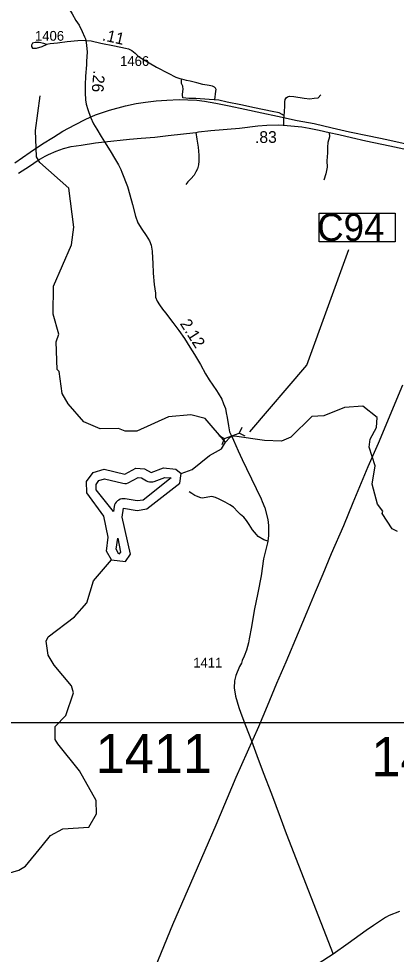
# Model space of a CAD drawing. Extents: x 2290615 to 2522933, y 819489 to 1012715.
# Drawn here: x 2336937 to 2341764, y 980366 to 992330 of the extents above; entities that cross this region are included whole.
import ezdxf

# ---------------------------------------------------------------- set-up
doc = ezdxf.new("R2010")
doc.units = 0
for name, color, linetype in [('Exist Hydrographic Buffer Line', 7, 'Continuous'), ('Exist Hydrographic Creek Single Shore', 7, 'Continuous'), ('Exist Hydrographic Lake Shore', 7, 'Continuous'), ('Exist Hydrographic Misc Water Feature', 7, 'Continuous'), ('Exist Railroad Mainline', 7, 'Continuous'), ('Exist Road Non-System Type 51', 7, 'Continuous'), ('Exist Road Primary US Attributed', 7, 'Continuous'), ('Exist Road Primary US Mileage Hundredths English Label', 7, 'Continuous'), ('Exist Road Secondary Mileage Hundredths English Label', 7, 'Continuous'), ('Exist Road Secondary Structure Culvert CELL', 7, 'Continuous'), ('Exist Road Secondary Structure Culvert Number Label', 7, 'Continuous'), ('Exist Road Secondary Type 51 Attributed', 7, 'Continuous'), ('Exist Road Secondary Type 51 Number Label', 7, 'Continuous'), ('Exist Utilities Electrical Transmission Line', 7, 'Continuous'), ('Map Preparation Inset Cut Line', 7, 'Continuous')]:
    doc.layers.add(name, color=color, linetype=linetype)

msp = doc.modelspace()

# ---------------------------------------------------------------- linework, layer by layer
at = {"layer": 'Exist Hydrographic Buffer Line'}
for points in [[(2338149, 986027), (2337927, 986306), (2337926, 986372), (2337962, 986423), (2338033, 986445), (2338267, 986389), (2338295, 986385), (2338316, 986387), (2338336, 986393), (2338463, 986461), (2338508, 986457), (2338569, 986422), (2338588, 986413), (2338609, 986407), (2338629, 986406), (2338650, 986407), (2338670, 986413), (2338803, 986465), (2338885, 986457), (2338528, 986175), (2338452, 986164), (2338296, 986190), (2338255, 986189), (2338235, 986184), (2338216, 986175), (2338199, 986163), (2338184, 986148), (2338172, 986131), (2338163, 986112), (2338158, 986092), (2338149, 986027)], [(2338218, 985481), (2338182, 985548), (2338203, 985688), (2338237, 985507), (2338218, 985481)]]:
    msp.add_lwpolyline(points, dxfattribs=at)
at = {"layer": 'Exist Hydrographic Creek Single Shore'}
for points in [[(2341778, 985772), (2341711, 985806), (2341584, 986004), (2341592, 986031), (2341524, 986120), (2341455, 986376), (2341493, 986611), (2341416, 986851), (2341431, 986953), (2341512, 987104), (2341519, 987229), (2341334, 987376), (2341101, 987356), (2340836, 987253), (2340686, 987244), (2340414, 986980), (2340298, 986929), (2340081, 986937), (2339697, 986990), (2339662, 986988), (2339634, 986974), (2339582, 986915)], [(2339012, 986515), (2339153, 986567), (2339376, 986744), (2339528, 986830), (2339582, 986915)], [(2336558, 981329), (2336940, 981440), (2337023, 981493), (2337236, 981751), (2337343, 981887), (2337500, 981972), (2337833, 981992), (2337931, 982161), (2337929, 982334), (2337716, 982710), (2337437, 983056), (2337403, 983114), (2337401, 983278), (2337541, 983421), (2337637, 983708), (2337611, 983798), (2337392, 984062), (2337315, 984193), (2337288, 984370), (2337312, 984426), (2337651, 984683), (2337807, 984860), (2337895, 985143), (2338125, 985412)]]:
    msp.add_lwpolyline(points, dxfattribs=at)
at = {"layer": 'Exist Hydrographic Lake Shore'}
for points in [[(2338125, 985412), (2338057, 985521), (2338080, 985702), (2338027, 985969), (2337807, 986265), (2337805, 986410), (2337887, 986525), (2338028, 986570), (2338295, 986505), (2338436, 986583), (2338545, 986575), (2338629, 986526), (2338786, 986588), (2338944, 986571), (2339012, 986515)], [(2338125, 985412), (2338300, 985389), (2338366, 985481), (2338260, 985956), (2338276, 986071), (2338451, 986042), (2338576, 986061), (2338997, 986390), (2339012, 986515)]]:
    msp.add_lwpolyline(points, dxfattribs=at)
at = {"layer": 'Exist Hydrographic Misc Water Feature'}
msp.add_lwpolyline([(2339582, 986915), (2339320, 987217), (2339136, 987265), (2338853, 987237), (2338447, 987057), (2338297, 987057), (2338213, 987090), (2337980, 987086), (2337771, 987173), (2337568, 987404), (2337491, 987539), (2337455, 987820), (2337430, 987845), (2337417, 988196), (2337449, 988296), (2337379, 988552), (2337383, 988910), (2337610, 989438), (2337641, 989663), (2337577, 990162), (2337206, 990492), (2337163, 990565), (2337151, 990900), (2337213, 991342)], dxfattribs=at)
at = {"layer": 'Exist Railroad Mainline'}
msp.add_lwpolyline([(2336888, 990486), (2337083, 990622), (2337241, 990730), (2337380, 990816), (2337500, 990891), (2337653, 990971), (2337794, 991045), (2337919, 991100), (2338098, 991162), (2338301, 991217), (2338437, 991246), (2338557, 991262), (2338693, 991279), (2338830, 991289), (2338986, 991297), (2339100, 991294), (2339216, 991290), (2339312, 991277), (2339457, 991251), (2339627, 991215), (2339828, 991171), (2340046, 991128), (2340247, 991084), (2340497, 991029), (2340716, 990988), (2340942, 990935), (2341167, 990883), (2341417, 990830), (2341642, 990783), (2341890, 990730)], dxfattribs=at)
at = {"layer": 'Exist Road Non-System Type 51'}
for points in [[(2337795, 992053), (2337694, 992045), (2337557, 992033), (2337431, 992019), (2337340, 992007), (2337293, 992002), (2337256, 992011), (2337197, 992024), (2337146, 992027), (2337113, 992016), (2337101, 991990), (2337102, 991974), (2337112, 991954), (2337164, 991955), (2337236, 991974), (2337299, 992003)], [(2338340, 991943), (2338383, 991924), (2338427, 991887), (2338465, 991851), (2338512, 991822), (2338699, 991710), (2338847, 991634), (2338947, 991582), (2339023, 991557)], [(2340330, 991089), (2340305, 991103), (2340267, 991126), (2340175, 991142), (2339950, 991191), (2339778, 991230), (2339602, 991264), (2339495, 991287), (2339373, 991298), (2339201, 991308), (2339113, 991311), (2339035, 991317), (2339032, 991357), (2339037, 991403), (2339041, 991426), (2339034, 991466), (2339020, 991503), (2339018, 991540), (2339023, 991557)], [(2339445, 991292), (2339455, 991404), (2339459, 991425), (2339452, 991440), (2339438, 991454), (2339414, 991466), (2339372, 991475), (2339290, 991488), (2339216, 991508), (2339128, 991531), (2339083, 991538), (2339023, 991557)], [(2339445, 991292), (2339455, 991404), (2339459, 991425), (2339452, 991440), (2339438, 991454), (2339414, 991466), (2339372, 991475), (2339290, 991488), (2339216, 991508), (2339128, 991531), (2339083, 991538), (2339023, 991557)], [(2340330, 991089), (2340333, 991138), (2340338, 991214), (2340338, 991267), (2340343, 991297), (2340358, 991317), (2340374, 991332), (2340397, 991339), (2340454, 991334), (2340587, 991315), (2340657, 991306), (2340716, 991312), (2340767, 991320), (2340801, 991356)], [(2340325, 990968), (2340327, 991039), (2340330, 991089)], [(2339201, 990875), (2339214, 990788), (2339232, 990686), (2339239, 990586), (2339240, 990508), (2339236, 990460), (2339223, 990410), (2339201, 990370), (2339178, 990331), (2339137, 990281), (2339097, 990242), (2339073, 990208)], [(2339201, 990875), (2339214, 990788), (2339232, 990686), (2339239, 990586), (2339240, 990508), (2339236, 990460), (2339223, 990410), (2339201, 990370), (2339178, 990331), (2339137, 990281), (2339097, 990242), (2339073, 990208)], [(2340907, 990876), (2340908, 990818), (2340887, 990747), (2340884, 990688), (2340885, 990613), (2340877, 990511), (2340879, 990430), (2340865, 990345), (2340839, 990263)], [(2340120, 985650), (2340072, 985665), (2339999, 985708), (2339977, 985734), (2339926, 985795), (2339883, 985861), (2339849, 985912), (2339814, 985954), (2339772, 985989), (2339739, 986025), (2339683, 986084), (2339637, 986114), (2339576, 986149), (2339500, 986188), (2339451, 986209), (2339405, 986219), (2339355, 986210), (2339288, 986199), (2339264, 986205), (2339211, 986223), (2339187, 986234), (2339149, 986258), (2339117, 986281)], [(2340120, 985650), (2340072, 985665), (2339999, 985708), (2339977, 985734), (2339926, 985795), (2339883, 985861), (2339849, 985912), (2339814, 985954), (2339772, 985989), (2339739, 986025), (2339683, 986084), (2339637, 986114), (2339576, 986149), (2339500, 986188), (2339451, 986209), (2339405, 986219), (2339355, 986210), (2339288, 986199), (2339264, 986205), (2339211, 986223), (2339187, 986234), (2339149, 986258), (2339117, 986281)]]:
    msp.add_lwpolyline(points, dxfattribs=at)
at = {"layer": 'Exist Road Primary US Attributed'}
for points in [[(2338033, 990756), (2338353, 990788), (2338503, 990804), (2338675, 990816), (2338846, 990835), (2339201, 990875), (2339237, 990883), (2339394, 990899), (2339758, 990931), (2339993, 990958), (2340109, 990970), (2340264, 990972), (2340369, 990965), (2340462, 990956), (2340555, 990945), (2340650, 990928), (2340777, 990906), (2340907, 990876), (2341030, 990848), (2341191, 990810), (2341374, 990770), (2341683, 990702), (2341921, 990651)], [(2336934, 990354), (2337075, 990446), (2337186, 990521), (2337275, 990570), (2337317, 990593), (2337414, 990637), (2337508, 990670), (2337606, 990695), (2337734, 990713), (2337917, 990744), (2338033, 990756)]]:
    msp.add_lwpolyline(points, dxfattribs=at)
at = {"layer": 'Exist Road Secondary Structure Culvert CELL'}
for p, q in [((2339495, 986999), (2339569, 986961)), ((2339569, 986961), (2339756, 987028)), ((2339790, 987104), (2339756, 987028)), ((2339830, 986990), (2339756, 987028)), ((2339536, 986885), (2339569, 986961))]:
    msp.add_line(p, q, dxfattribs=at)
at = {"layer": 'Exist Road Secondary Structure Culvert Number Label'}
msp.add_lwpolyline([(2340776, 989845), (2341749, 989845), (2341749, 989478), (2340776, 989478)], close=True, dxfattribs=at)
msp.add_lwpolyline([(2339893, 987047), (2340622, 987901), (2341156, 989377)], dxfattribs=at)
at = {"layer": 'Exist Road Secondary Type 51 Attributed'}
for points in [[(2337017, 993469), (2337047, 993380), (2337075, 993322), (2337120, 993231), (2337174, 993138), (2337251, 993005), (2337332, 992862), (2337443, 992685), (2337620, 992392), (2337669, 992305), (2337708, 992246), (2337748, 992165), (2337779, 992097), (2337789, 992072), (2337795, 992053)], [(2337795, 992053), (2337805, 991990), (2337812, 991900), (2337805, 991788), (2337802, 991741), (2337792, 991597), (2337785, 991485), (2337785, 991383), (2337790, 991291), (2337800, 991237), (2337819, 991168), (2337854, 991071)], [(2337795, 992053), (2337861, 992046), (2337985, 992019), (2338160, 991984), (2338304, 991951), (2338340, 991943)], [(2337854, 991071), (2337893, 990987), (2337936, 990919), (2337991, 990822), (2338033, 990756)], [(2338033, 990756), (2338104, 990640), (2338176, 990527), (2338214, 990460), (2338241, 990400), (2338254, 990367), (2338329, 990185), (2338380, 990002), (2338393, 989954), (2338431, 989806), (2338459, 989721), (2338510, 989637), (2338567, 989558), (2338609, 989488), (2338629, 989432), (2338642, 989358), (2338647, 989268), (2338650, 989205), (2338657, 989077), (2338669, 988933), (2338684, 988822), (2338687, 988770), (2338707, 988718), (2338736, 988672), (2338775, 988615), (2338813, 988567), (2338908, 988446), (2338984, 988344), (2339055, 988242), (2339126, 988130), (2339184, 988035), (2339262, 987907), (2339326, 987790), (2339373, 987714), (2339465, 987577), (2339486, 987540), (2339533, 987464), (2339556, 987404), (2339580, 987344), (2339589, 987292), (2339600, 987232), (2339617, 987125), (2339632, 987047), (2339653, 987004)], [(2339653, 987004), (2339683, 986942), (2339742, 986805), (2339792, 986695), (2339849, 986576), (2340036, 986190), (2340051, 986154), (2340085, 986075), (2340118, 985944), (2340127, 985894), (2340132, 985842), (2340132, 985784), (2340131, 985720), (2340120, 985650), (2340117, 985629), (2340067, 985421), (2340036, 985207), (2339992, 984987), (2339949, 984761), (2339912, 984553), (2339885, 984401), (2339874, 984349), (2339847, 984257), (2339820, 984180), (2339794, 984122), (2339783, 984090), (2339759, 984047), (2339711, 983932), (2339696, 983861), (2339693, 983774), (2339708, 983669), (2339753, 983520), (2339776, 983450), (2339836, 983291), (2339913, 983094), (2339981, 982909), (2340064, 982689), (2340167, 982419), (2340278, 982120), (2340357, 981910), (2340955, 980367)], [(2341805, 980915), (2341674, 980862), (2341625, 980837), (2341563, 980795), (2341473, 980735), (2341377, 980671), (2341147, 980503), (2340955, 980367)], [(2340955, 980367), (2340767, 980244)]]:
    msp.add_lwpolyline(points, dxfattribs=at)
at = {"layer": 'Exist Utilities Electrical Transmission Line'}
msp.add_lwpolyline([(2341842, 987642), (2341531, 986898), (2341400, 986599), (2341295, 986342), (2341210, 986139), (2341089, 985845), (2340932, 985487), (2340823, 985226), (2340726, 984997), (2340621, 984742), (2340508, 984477), (2340351, 984101), (2340232, 983827), (2340111, 983540), (2340003, 983275), (2339714, 982625), (2339458, 982018), (2339176, 981369), (2338903, 980744), (2338643, 980107)], dxfattribs=at)
at = {"layer": 'Map Preparation Inset Cut Line'}
msp.add_lwpolyline([(2356769, 983324), (2328294, 983324), (2321803, 997760), (2321798, 1007474), (2338140, 1007474), (2356769, 1000715)], close=True, dxfattribs=at)

# ---------------------------------------------------------------- texts
at = {"layer": 'Exist Road Primary US Mileage Hundredths English Label'}
msp.add_text('.83', height=150, rotation=0.5734, dxfattribs=at).set_placement((2339958, 990740))
at = {"layer": 'Exist Road Secondary Mileage Hundredths English Label'}
for s, rotation, p in [('.11', 347.267, (2337997, 992055)), ('.26', 265.1352, (2337893, 991673)), ('2.12', 302.5563, (2338993, 988431))]:
    msp.add_text(s, height=150, rotation=rotation, dxfattribs=at).set_placement(p)
at = {"layer": 'Exist Road Secondary Structure Culvert Number Label'}
msp.add_text('C94', height=350, dxfattribs=at).set_placement((2340753, 989488))
at = {"layer": 'Exist Road Secondary Type 51 Number Label'}
for s, p in [('1406', (2337145, 992048)), ('1466', (2338233, 991726))]:
    msp.add_text(s, height=125, dxfattribs=at).set_placement(p)
for s, height, p in [('1411', 125, (2339168, 984033)), ('1411', 500, (2337921, 982684)), ('1412', 500, (2341445, 982643))]:
    msp.add_text(s, height=height, rotation=360, dxfattribs=at).set_placement(p)

doc.saveas('drawing.dxf')
